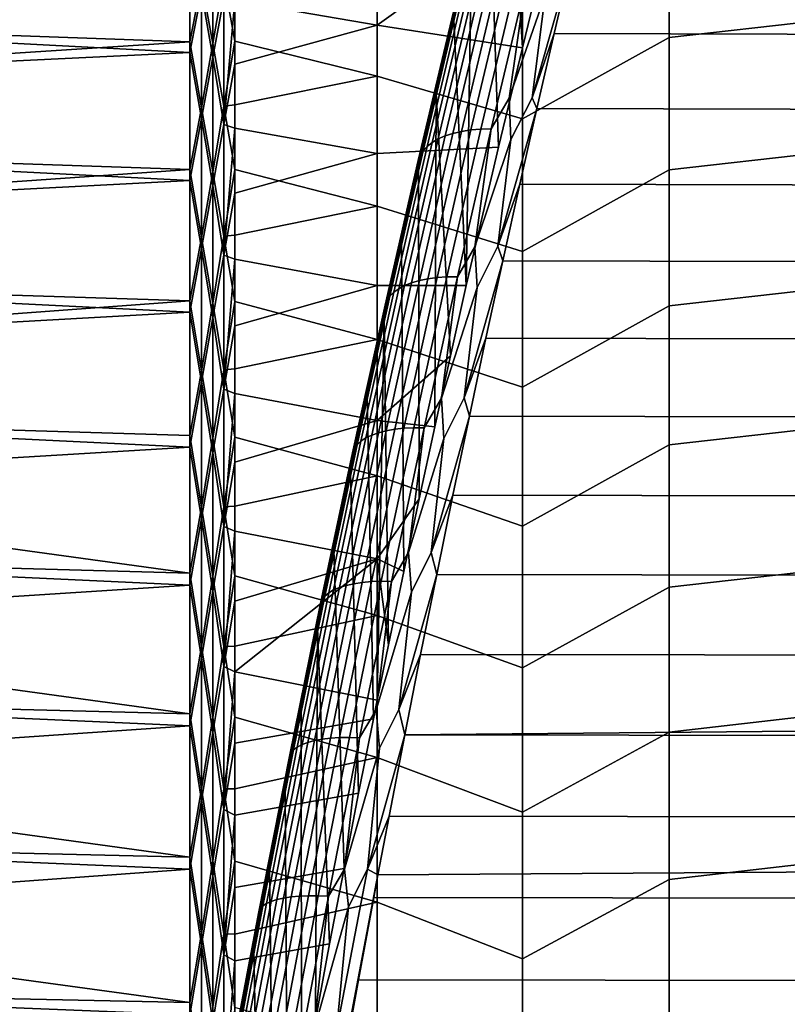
# Model space of a CAD drawing. Header units: metres. Extents: x -29 to 117, y -464 to 29.
# Tile 311 of 362: x 61.13 to 66.41, y 7.27 to 14.05. Entities that reach past the tile are written whole.
import ezdxf

# ---------------------------------------------------------------- set-up
doc = ezdxf.new("R2010")
doc.units = ezdxf.units.M
doc.layers.add('solid_24_501_056_XXX', color=7, linetype='CONTINUOUS')

msp = doc.modelspace()

# ---------------------------------------------------------------- linework, layer by layer
at = {"layer": 'solid_24_501_056_XXX'}
for points in [[(64.485786, 15.523348, 74.583916), (64.610428, 16.00198, 74.25161), (64.649315, 14.099339, 72.426147), (64.589119, 13.85494, 72.575523)], [(64.361839, 15.037553, 74.906128), (64.485786, 15.523348, 74.583916), (64.589119, 13.85494, 72.575523), (64.424385, 13.171852, 72.972313)], [(64.331345, 14.963735, 75.046806), (64.097458, 14.015203, 75.62809), (64.103264, 14.054235, 75.697166), (64.337799, 15.005369, 75.114288)], [(64.238754, 14.545301, 75.217819), (64.361839, 15.037553, 74.906128), (64.424385, 13.171852, 72.972313), (64.202911, 12.219577, 73.477386)], [(64.331345, 14.963735, 75.046806), (64.116707, 14.047259, 75.5186), (64.097458, 14.015203, 75.62809)], [(64.331345, 14.963735, 75.046806), (64.238754, 14.545301, 75.217819), (64.116707, 14.047259, 75.5186)], [(66.614128, 14.924455, 31.692104), (66.614128, 14.039656, 31.070641), (65.597748, 13.925455, 31.208183), (65.597748, 14.810333, 31.828934)], [(62.611195, 14.604911, 71.357513), (62.611195, 14.177202, 71.67292), (63.590717, 14.011278, 72.154305), (63.590717, 14.868584, 71.530411)], [(64.589394, 14.727359, 71.960449), (63.590717, 14.868584, 71.530411), (63.590717, 14.011278, 72.154305)], [(65.597748, 14.810333, 31.828934), (65.597748, 13.925455, 31.208183), (64.589394, 13.365044, 31.102863), (64.589394, 14.251858, 31.697309)], [(62.30183, 14.746767, 32.812168), (62.30183, 13.894759, 32.186478), (57.914215, 14.050589, 32.296677), (57.914215, 14.483028, 32.612328)], [(62.380379, 14.308867, 32.479603), (62.30183, 13.894759, 32.186478), (62.30183, 14.746767, 32.812168)], [(62.380379, 14.308867, 32.479603), (62.458523, 14.737319, 32.789341), (62.458523, 13.883035, 32.163181)], [(62.458523, 13.883035, 32.163181), (62.458523, 14.737319, 32.789341), (62.535694, 14.321512, 32.458321)], [(64.649315, 14.099339, 72.426147), (64.589394, 14.727359, 71.960449), (63.590717, 14.011278, 72.154305), (64.589119, 13.85494, 72.575523)], [(62.30183, 13.821552, 71.864662), (62.30183, 14.67586, 71.242119), (57.914215, 14.483028, 71.387672), (57.914215, 14.050589, 71.703323)], [(62.380379, 14.238021, 71.572128), (62.30183, 14.67586, 71.242119), (62.30183, 13.821552, 71.864662)], [(62.380379, 14.238021, 71.572128), (62.458523, 13.790861, 71.901009), (62.458523, 14.648041, 71.278824)], [(62.458523, 14.648041, 71.278824), (62.458523, 13.790861, 71.901009), (62.535694, 14.19911, 71.630798)], [(62.611195, 13.900805, 32.130817), (62.611195, 14.332881, 32.440212), (63.590717, 14.527242, 32.214371), (63.590717, 13.659232, 31.605461)], [(64.589394, 13.365044, 31.102863), (63.590717, 13.659232, 31.605461), (63.590717, 14.527242, 32.214371), (64.589394, 14.251858, 31.697309)], [(64.116707, 14.047259, 75.5186), (64.238754, 14.545301, 75.217819), (64.202911, 12.219577, 73.477386)], [(64.744865, 14.218516, 76.401993), (64.736763, 14.505206, 76.214462), (64.610306, 14.292088, 76.313042), (64.497917, 13.507078, 76.783356)], [(64.744865, 14.218516, 76.401993), (64.656265, 13.511224, 76.809822), (64.926384, 14.463406, 76.268562), (64.895447, 14.509984, 76.239494)], [(64.656265, 13.511224, 76.809822), (64.806808, 13.953312, 76.565506), (64.926384, 14.463406, 76.268562)], [(115.271881, 13.808091, 76.647453), (115.332092, 14.306173, 76.361618), (64.926384, 14.463406, 76.268562), (64.806808, 13.953312, 76.565506)], [(62.380379, 13.441957, 31.87282), (62.30183, 13.894759, 32.186478), (62.380379, 14.308867, 32.479603)], [(62.380379, 13.441957, 31.87282), (62.380379, 14.308867, 32.479603), (62.458523, 13.883035, 32.163181)], [(62.458523, 13.883035, 32.163181), (62.535694, 14.321512, 32.458321), (62.535694, 13.452337, 31.850122)], [(62.535694, 14.321512, 32.458321), (62.611195, 14.332881, 32.440212), (62.611195, 13.900805, 32.130817)], [(62.535694, 13.452337, 31.850122), (62.535694, 14.321512, 32.458321), (62.611195, 13.900805, 32.130817)], [(62.380379, 14.238021, 71.572128), (62.30183, 13.821552, 71.864662), (62.380379, 13.368917, 72.175766)], [(62.380379, 14.238021, 71.572128), (62.380379, 13.368917, 72.175766), (62.458523, 13.790861, 71.901009)], [(64.243805, 14.21419, 76.028503), (64.009644, 13.227605, 76.579514), (64.057625, 13.24835, 76.639481), (64.292267, 14.236921, 76.087364)], [(64.292267, 14.236921, 76.087364), (64.057625, 13.24835, 76.639481), (64.111473, 13.265599, 76.69545), (64.346535, 14.255966, 76.142326)], [(64.346535, 14.255966, 76.142326), (64.111473, 13.265599, 76.69545), (64.170647, 13.279182, 76.746857), (64.40609, 14.271134, 76.192848)], [(64.40609, 14.271134, 76.192848), (64.170647, 13.279182, 76.746857), (64.234566, 13.288965, 76.793205), (64.470329, 14.282278, 76.238434)], [(64.470329, 14.282278, 76.238434), (64.234566, 13.288965, 76.793205), (64.302597, 13.29485, 76.834023), (64.538628, 14.289286, 76.278633)], [(64.538628, 14.289286, 76.278633), (64.302597, 13.29485, 76.834023), (64.374062, 13.296781, 76.868919), (64.610306, 14.292088, 76.313042)], [(64.610306, 14.292088, 76.313042), (64.374062, 13.296781, 76.868919), (64.497917, 13.507078, 76.783356)], [(62.458523, 13.790861, 71.901009), (62.535694, 13.326152, 72.233551), (62.535694, 14.19911, 71.630798)], [(62.535694, 14.19911, 71.630798), (62.535694, 13.326152, 72.233551), (62.611195, 14.177202, 71.67292)], [(62.535694, 13.326152, 72.233551), (62.611195, 13.742683, 71.978874), (62.611195, 14.177202, 71.67292)], [(62.611195, 14.177202, 71.67292), (62.611195, 13.742683, 71.978874), (63.590717, 14.011278, 72.154305)], [(64.166191, 14.158599, 75.901459), (63.933086, 13.176481, 76.449974), (63.967991, 13.203569, 76.516136), (64.201645, 14.187996, 75.966331)], [(64.201645, 14.187996, 75.966331), (63.967991, 13.203569, 76.516136), (64.009644, 13.227605, 76.579514), (64.243805, 14.21419, 76.028503)], [(64.656265, 13.511224, 76.809822), (64.744865, 14.218516, 76.401993), (64.497917, 13.507078, 76.783356), (64.509163, 13.222954, 76.954521)], [(64.11676, 14.091386, 75.766212), (63.884834, 13.114246, 76.311943), (63.905277, 13.146608, 76.381683), (64.13781, 14.126288, 75.834534)], [(64.13781, 14.126288, 75.834534), (63.905277, 13.146608, 76.381683), (63.933086, 13.176481, 76.449974), (64.166191, 14.158599, 75.901459)], [(57.827667, 13.716309, 71.942032), (57.914215, 13.611272, 72.009331), (62.30183, 13.821552, 71.864662), (57.914215, 14.050589, 71.703323)], [(57.827667, 13.716309, 32.057972), (57.914215, 14.050589, 32.296677), (62.30183, 13.894759, 32.186478), (57.914215, 13.611271, 31.990669)], [(64.097458, 14.015203, 75.62809), (63.866787, 13.043355, 76.170868), (63.871964, 13.079715, 76.24144), (64.103264, 14.054235, 75.697166)], [(64.103264, 14.054235, 75.697166), (63.871964, 13.079715, 76.24144), (63.884834, 13.114246, 76.311943), (64.11676, 14.091386, 75.766212)], [(63.995556, 13.542871, 75.808723), (64.116707, 14.047259, 75.5186), (64.202911, 12.219577, 73.477386), (64.093788, 11.735518, 73.713768)], [(64.097458, 14.015203, 75.62809), (64.116707, 14.047259, 75.5186), (63.995556, 13.542871, 75.808723)], [(66.614128, 14.039656, 31.070641), (66.614128, 13.129015, 30.487701), (65.597748, 13.014595, 30.626226), (65.597748, 13.925455, 31.208183)], [(62.611195, 13.742683, 71.978874), (62.611195, 13.301565, 72.27523), (63.590717, 13.127829, 72.740585), (63.590717, 14.011278, 72.154305)], [(64.424385, 13.171852, 72.972313), (64.589119, 13.85494, 72.575523), (63.590717, 14.011278, 72.154305), (63.590717, 13.127829, 72.740585)], [(63.866787, 13.043355, 76.170868), (64.097458, 14.015203, 75.62809), (63.995556, 13.542871, 75.808723), (63.87534, 13.032282, 76.088165)], [(62.30183, 13.894759, 32.186478), (62.30183, 13.016233, 31.598587), (57.914215, 13.165292, 31.694456), (57.914215, 13.611271, 31.990669)], [(62.380379, 13.441957, 31.87282), (62.30183, 13.016233, 31.598587), (62.30183, 13.894759, 32.186478)], [(62.535694, 13.452337, 31.850122), (62.611195, 13.900805, 32.130817), (62.611195, 13.462051, 31.830967)], [(62.611195, 13.462051, 31.830967), (62.611195, 13.900805, 32.130817), (63.590717, 13.659232, 31.605461)], [(65.597748, 13.925455, 31.208183), (65.597748, 13.014595, 30.626226), (64.589394, 12.453472, 30.547127), (64.589394, 13.365044, 31.102863)], [(64.656265, 13.511224, 76.809822), (64.688087, 13.437303, 76.851624), (64.806808, 13.953312, 76.565506)], [(115.208549, 13.303432, 76.923569), (115.271881, 13.808091, 76.647453), (64.806808, 13.953312, 76.565506), (64.688087, 13.437303, 76.851624)], [(62.30183, 12.940865, 72.449303), (62.30183, 13.821552, 71.864662), (57.914215, 13.611272, 72.009331), (57.914215, 13.165293, 72.305542)], [(62.380379, 13.368917, 72.175766), (62.30183, 13.821552, 71.864662), (62.30183, 12.940865, 72.449303)], [(62.380379, 13.441957, 31.87282), (62.458523, 13.883035, 32.163181), (62.458523, 13.002183, 31.574984)], [(62.458523, 13.002183, 31.574984), (62.458523, 13.883035, 32.163181), (62.535694, 13.452337, 31.850122)], [(62.380379, 13.368917, 72.175766), (62.458523, 12.90729, 72.485115), (62.458523, 13.790861, 71.901009)], [(62.458523, 13.790861, 71.901009), (62.458523, 12.90729, 72.485115), (62.535694, 13.326152, 72.233551)], [(62.535694, 13.326152, 72.233551), (62.611195, 13.301565, 72.27523), (62.611195, 13.742683, 71.978874)], [(62.611195, 13.016833, 31.540802), (62.611195, 13.462051, 31.830967), (63.590717, 13.659232, 31.605461), (63.590717, 12.765737, 31.034605)], [(64.589394, 12.453472, 30.547127), (63.590717, 12.765737, 31.034605), (63.590717, 13.659232, 31.605461), (64.589394, 13.365044, 31.102863)], [(63.87534, 13.032282, 76.088165), (63.995556, 13.542871, 75.808723), (63.985638, 11.245721, 73.93959), (63.878551, 10.750589, 74.154686)], [(63.995556, 13.542871, 75.808723), (64.093788, 11.735518, 73.713768), (63.985638, 11.245721, 73.93959)], [(64.509163, 13.222954, 76.954521), (64.497917, 13.507078, 76.783356), (64.374062, 13.296781, 76.868919), (64.262703, 12.48591, 77.311501)], [(64.509163, 13.222954, 76.954521), (64.420715, 12.489348, 77.339363), (64.688087, 13.437303, 76.851624), (64.656265, 13.511224, 76.809822)], [(62.380379, 12.549353, 31.30451), (62.30183, 13.016233, 31.598587), (62.380379, 13.441957, 31.87282)], [(62.380379, 12.549353, 31.30451), (62.380379, 13.441957, 31.87282), (62.458523, 13.002183, 31.574984)], [(62.458523, 13.002183, 31.574984), (62.535694, 13.452337, 31.850122), (62.535694, 12.557371, 31.280556)], [(62.535694, 13.452337, 31.850122), (62.611195, 13.462051, 31.830967), (62.611195, 13.016833, 31.540802)], [(62.535694, 12.557371, 31.280556), (62.535694, 13.452337, 31.850122), (62.611195, 13.016833, 31.540802)], [(64.420715, 12.489348, 77.339363), (64.570396, 12.915635, 77.126801), (64.688087, 13.437303, 76.851624)], [(115.142174, 12.792392, 77.189789), (115.208549, 13.303432, 76.923569), (64.688087, 13.437303, 76.851624), (64.570396, 12.915635, 77.126801)], [(62.380379, 13.368917, 72.175766), (62.30183, 12.940865, 72.449303), (62.380379, 12.474258, 72.740837)], [(62.380379, 13.368917, 72.175766), (62.380379, 12.474258, 72.740837), (62.458523, 12.90729, 72.485115)], [(62.458523, 12.90729, 72.485115), (62.535694, 12.427644, 72.797516), (62.535694, 13.326152, 72.233551)], [(62.535694, 13.326152, 72.233551), (62.535694, 12.427644, 72.797516), (62.611195, 13.301565, 72.27523)], [(62.535694, 12.427644, 72.797516), (62.611195, 12.854058, 72.561859), (62.611195, 13.301565, 72.27523)], [(62.611195, 13.301565, 72.27523), (62.611195, 12.854058, 72.561859), (63.590717, 13.127829, 72.740585)], [(64.111473, 13.265599, 76.69545), (63.880051, 12.252989, 77.208443), (63.938858, 12.264947, 77.260674), (64.170647, 13.279182, 76.746857)], [(64.170647, 13.279182, 76.746857), (63.938858, 12.264947, 77.260674), (64.002457, 12.273335, 77.307724), (64.234566, 13.288965, 76.793205)], [(64.234566, 13.288965, 76.793205), (64.002457, 12.273335, 77.307724), (64.070221, 12.278071, 77.349129), (64.302597, 13.29485, 76.834023)], [(64.302597, 13.29485, 76.834023), (64.070221, 12.278071, 77.349129), (64.141487, 12.279108, 77.384476), (64.374062, 13.296781, 76.868919)], [(64.374062, 13.296781, 76.868919), (64.141487, 12.279108, 77.384476), (64.262703, 12.48591, 77.311501)], [(63.967991, 13.203569, 76.516136), (63.737961, 12.197044, 77.026047), (63.779106, 12.218868, 77.090546), (64.009644, 13.227605, 76.579514)], [(64.009644, 13.227605, 76.579514), (63.779106, 12.218868, 77.090546), (63.826626, 12.237578, 77.151543), (64.057625, 13.24835, 76.639481)], [(64.057625, 13.24835, 76.639481), (63.826626, 12.237578, 77.151543), (63.880051, 12.252989, 77.208443), (64.111473, 13.265599, 76.69545)], [(64.420715, 12.489348, 77.339363), (64.509163, 13.222954, 76.954521), (64.262703, 12.48591, 77.311501), (64.27713, 12.205206, 77.466805)], [(57.827667, 12.845658, 72.513672), (57.914215, 12.71287, 72.59182), (62.30183, 12.940865, 72.449303), (57.914215, 13.165293, 72.305542)], [(57.827667, 12.845658, 31.48633), (57.914215, 13.165292, 31.694456), (62.30183, 13.016233, 31.598587), (57.914215, 12.71287, 31.408182)], [(64.202911, 12.219577, 73.477386), (64.424385, 13.171852, 72.972313), (63.590717, 13.127829, 72.740585), (63.590717, 12.219884, 73.28817)], [(63.884834, 13.114246, 76.311943), (63.656513, 12.115187, 76.818069), (63.676361, 12.144946, 76.88913), (63.905277, 13.146608, 76.381683)], [(63.905277, 13.146608, 76.381683), (63.676361, 12.144946, 76.88913), (63.703598, 12.172322, 76.958687), (63.933086, 13.176481, 76.449974)], [(63.933086, 13.176481, 76.449974), (63.703598, 12.172322, 76.958687), (63.737961, 12.197044, 77.026047), (63.967991, 13.203569, 76.516136)], [(62.611195, 12.854058, 72.561859), (62.611195, 12.400377, 72.8386), (63.590717, 12.219884, 73.28817), (63.590717, 13.127829, 72.740585)], [(63.866787, 13.043355, 76.170868), (63.639702, 12.049716, 76.674248), (63.644253, 12.083339, 76.746208), (63.871964, 13.079715, 76.24144)], [(63.871964, 13.079715, 76.24144), (63.644253, 12.083339, 76.746208), (63.656513, 12.115187, 76.818069), (63.884834, 13.114246, 76.311943)], [(66.614128, 13.129015, 30.487701), (66.614128, 12.194207, 29.944359), (65.597748, 12.079454, 30.084145), (65.597748, 13.014595, 30.626226)], [(62.30183, 13.016233, 31.598587), (62.30183, 12.112871, 31.049622), (57.914215, 12.254225, 31.131987), (57.914215, 12.71287, 31.408182)], [(62.380379, 12.549353, 31.30451), (62.30183, 12.112871, 31.049622), (62.30183, 13.016233, 31.598587)], [(62.535694, 12.557371, 31.280556), (62.611195, 13.016833, 31.540802), (62.611195, 12.565363, 31.260464)], [(62.611195, 12.565363, 31.260464), (62.611195, 13.016833, 31.540802), (63.590717, 12.765737, 31.034605)], [(63.866787, 13.043355, 76.170868), (63.756218, 12.516238, 76.356583), (63.639702, 12.049716, 76.674248)], [(63.866787, 13.043355, 76.170868), (63.87534, 13.032282, 76.088165), (63.756218, 12.516238, 76.356583)], [(63.756218, 12.516238, 76.356583), (63.87534, 13.032282, 76.088165), (63.878551, 10.750589, 74.154686), (63.772682, 10.250835, 74.358742)], [(65.597748, 13.014595, 30.626226), (65.597748, 12.079454, 30.084145), (64.589394, 11.518832, 30.03113), (64.589394, 12.453472, 30.547127)], [(62.30183, 12.035484, 72.994934), (62.30183, 12.940865, 72.449303), (57.914215, 12.71287, 72.59182), (57.914215, 12.254225, 72.868011)], [(62.380379, 12.474258, 72.740837), (62.30183, 12.940865, 72.449303), (62.30183, 12.035484, 72.994934)], [(62.380379, 12.549353, 31.30451), (62.458523, 13.002183, 31.574984), (62.458523, 12.096449, 31.025875)], [(62.458523, 12.096449, 31.025875), (62.458523, 13.002183, 31.574984), (62.535694, 12.557371, 31.280556)], [(62.380379, 12.474258, 72.740837), (62.458523, 11.999018, 73.030014), (62.458523, 12.90729, 72.485115)], [(62.458523, 12.90729, 72.485115), (62.458523, 11.999018, 73.030014), (62.535694, 12.427644, 72.797516)], [(64.420715, 12.489348, 77.339363), (64.45388, 12.388573, 77.390907), (64.570396, 12.915635, 77.126801)], [(115.073029, 12.275133, 77.445961), (115.142174, 12.792392, 77.189789), (64.570396, 12.915635, 77.126801), (64.45388, 12.388573, 77.390907)], [(62.535694, 12.427644, 72.797516), (62.611195, 12.400377, 72.8386), (62.611195, 12.854058, 72.561859)], [(62.611195, 12.107859, 30.990086), (62.611195, 12.565363, 31.260464), (63.590717, 12.765737, 31.034605), (63.590717, 11.848421, 30.502867)], [(64.589394, 11.518832, 30.03113), (63.590717, 11.848421, 30.502867), (63.590717, 12.765737, 31.034605), (64.589394, 12.453472, 30.547127)], [(62.380379, 11.63276, 30.775759), (62.30183, 12.112871, 31.049622), (62.380379, 12.549353, 31.30451)], [(62.380379, 11.63276, 30.775759), (62.380379, 12.549353, 31.30451), (62.458523, 12.096449, 31.025875)], [(62.458523, 12.096449, 31.025875), (62.535694, 12.557371, 31.280556), (62.535694, 11.63833, 30.750713)], [(62.535694, 12.557371, 31.280556), (62.611195, 12.565363, 31.260464), (62.611195, 12.107859, 30.990086)], [(62.535694, 11.63833, 30.750713), (62.535694, 12.557371, 31.280556), (62.611195, 12.107859, 30.990086)], [(62.380379, 12.474258, 72.740837), (62.30183, 12.035484, 72.994934), (62.380379, 11.555757, 73.266266)], [(62.380379, 12.474258, 72.740837), (62.380379, 11.555757, 73.266266), (62.458523, 11.999018, 73.030014)], [(63.63834, 11.995415, 76.613663), (63.756218, 12.516238, 76.356583), (63.772682, 10.250835, 74.358742), (63.668118, 9.746874, 74.551575)], [(63.639702, 12.049716, 76.674248), (63.756218, 12.516238, 76.356583), (63.63834, 11.995415, 76.613663)], [(64.27713, 12.205206, 77.466805), (64.262703, 12.48591, 77.311501), (64.141487, 12.279108, 77.384476), (64.031509, 11.443295, 77.797981)], [(64.27713, 12.205206, 77.466805), (64.189178, 11.445956, 77.827171), (64.45388, 12.388573, 77.390907), (64.420715, 12.489348, 77.339363)], [(62.458523, 11.999018, 73.030014), (62.535694, 11.50531, 73.321602), (62.535694, 12.427644, 72.797516)], [(62.535694, 12.427644, 72.797516), (62.535694, 11.50531, 73.321602), (62.611195, 12.400377, 72.8386)], [(62.535694, 11.50531, 73.321602), (62.611195, 11.940742, 73.105339), (62.611195, 12.400377, 72.8386)], [(62.611195, 12.400377, 72.8386), (62.611195, 11.940742, 73.105339), (63.590717, 12.219884, 73.28817)], [(64.189178, 11.445956, 77.827171), (64.338493, 11.856343, 77.643852), (64.45388, 12.388573, 77.390907)], [(115.001358, 11.751822, 77.69194), (115.073029, 12.275133, 77.445961), (64.45388, 12.388573, 77.390907), (64.338493, 11.856343, 77.643852)], [(63.880051, 12.252989, 77.208443), (63.652653, 11.219687, 77.680405), (63.71109, 11.229983, 77.733391), (63.938858, 12.264947, 77.260674)], [(63.938858, 12.264947, 77.260674), (63.71109, 11.229983, 77.733391), (63.774376, 11.236947, 77.781097), (64.002457, 12.273335, 77.307724)], [(64.002457, 12.273335, 77.307724), (63.774376, 11.236947, 77.781097), (63.841885, 11.240507, 77.823036), (64.070221, 12.278071, 77.349129)], [(64.070221, 12.278071, 77.349129), (63.841885, 11.240507, 77.823036), (63.912949, 11.240629, 77.858803), (64.141487, 12.279108, 77.384476)], [(64.141487, 12.279108, 77.384476), (63.912949, 11.240629, 77.858803), (64.031509, 11.443295, 77.797981)], [(57.827667, 11.951221, 73.047325), (57.914215, 11.789582, 73.133995), (62.30183, 12.035484, 72.994934), (57.914215, 12.254225, 72.868011)], [(57.827667, 11.951221, 30.952673), (57.914215, 12.254225, 31.131987), (62.30183, 12.112871, 31.049622), (57.914215, 11.789581, 30.866005)], [(62.611195, 11.940742, 73.105339), (62.611195, 11.47537, 73.361946), (63.590717, 11.289139, 73.796036), (63.590717, 12.219884, 73.28817)], [(63.703598, 12.172322, 76.958687), (63.4781, 11.147662, 77.426704), (63.511929, 11.169966, 77.495163), (63.737961, 12.197044, 77.026047)], [(63.737961, 12.197044, 77.026047), (63.511929, 11.169966, 77.495163), (63.552578, 11.189528, 77.560699), (63.779106, 12.218868, 77.090546)], [(63.779106, 12.218868, 77.090546), (63.552578, 11.189528, 77.560699), (63.59964, 11.206157, 77.622643), (63.826626, 12.237578, 77.151543)], [(64.093788, 11.735518, 73.713768), (64.202911, 12.219577, 73.477386), (63.590717, 12.219884, 73.28817), (63.590717, 11.289139, 73.796036)], [(63.826626, 12.237578, 77.151543), (63.59964, 11.206157, 77.622643), (63.652653, 11.219687, 77.680405), (63.880051, 12.252989, 77.208443)], [(64.189178, 11.445956, 77.827171), (64.27713, 12.205206, 77.466805), (64.031509, 11.443295, 77.797981), (64.049141, 11.166821, 77.93795)], [(63.656513, 12.115187, 76.818069), (63.432159, 11.095741, 77.283707), (63.451424, 11.122839, 77.35598), (63.676361, 12.144946, 76.88913)], [(63.676361, 12.144946, 76.88913), (63.451424, 11.122839, 77.35598), (63.4781, 11.147662, 77.426704), (63.703598, 12.172322, 76.958687)], [(66.614128, 12.194207, 29.944359), (66.614128, 11.236956, 29.441612), (65.597748, 11.121777, 29.582952), (65.597748, 12.079454, 30.084145)], [(62.30183, 12.112871, 31.049622), (62.30183, 11.1864, 30.540632), (57.914215, 11.319169, 30.610367), (57.914215, 11.789581, 30.866005)], [(62.380379, 11.63276, 30.775759), (62.30183, 11.1864, 30.540632), (62.30183, 12.112871, 31.049622)], [(62.380379, 11.63276, 30.775759), (62.458523, 12.096449, 31.025875), (62.458523, 11.167565, 30.516903)], [(62.458523, 11.167565, 30.516903), (62.458523, 12.096449, 31.025875), (62.535694, 11.63833, 30.750713)], [(62.535694, 11.63833, 30.750713), (62.611195, 12.107859, 30.990086), (62.611195, 11.644538, 30.729799)], [(62.611195, 11.644538, 30.729799), (62.611195, 12.107859, 30.990086), (63.590717, 11.848421, 30.502867)], [(63.639702, 12.049716, 76.674248), (63.416573, 11.035814, 77.137352), (63.420506, 11.066637, 77.210587), (63.644253, 12.083339, 76.746208)], [(63.644253, 12.083339, 76.746208), (63.420506, 11.066637, 77.210587), (63.432159, 11.095741, 77.283707), (63.656513, 12.115187, 76.818069)], [(65.597748, 12.079454, 30.084145), (65.597748, 11.121777, 29.582952), (64.589394, 10.562855, 29.555828), (64.589394, 11.518832, 30.03113)], [(62.30183, 11.107142, 73.500496), (62.30183, 12.035484, 72.994934), (57.914215, 11.789582, 73.133995), (57.914215, 11.319169, 73.389633)], [(62.380379, 11.555757, 73.266266), (62.30183, 12.035484, 72.994934), (62.30183, 11.107142, 73.500496)], [(62.380379, 11.555757, 73.266266), (62.458523, 11.067783, 73.534676), (62.458523, 11.999018, 73.030014)], [(62.458523, 11.999018, 73.030014), (62.458523, 11.067783, 73.534676), (62.535694, 11.50531, 73.321602)], [(63.639702, 12.049716, 76.674248), (63.521576, 11.469188, 76.859642), (63.416573, 11.035814, 77.137352)], [(63.639702, 12.049716, 76.674248), (63.63834, 11.995415, 76.613663), (63.521576, 11.469188, 76.859642)], [(63.521576, 11.469188, 76.859642), (63.63834, 11.995415, 76.613663), (63.590614, 9.366463, 74.688728), (63.564724, 9.238045, 74.733437)], [(63.63834, 11.995415, 76.613663), (63.668118, 9.746874, 74.551575), (63.590614, 9.366463, 74.688728)], [(62.535694, 11.50531, 73.321602), (62.611195, 11.47537, 73.361946), (62.611195, 11.940742, 73.105339)], [(64.189178, 11.445956, 77.827171), (64.224182, 11.319178, 77.885544), (64.338493, 11.856343, 77.643852)], [(114.926888, 11.222628, 77.927567), (115.001358, 11.751822, 77.69194), (64.338493, 11.856343, 77.643852), (64.224182, 11.319178, 77.885544)], [(62.611195, 11.175625, 30.479727), (62.611195, 11.644538, 30.729799), (63.590717, 11.848421, 30.502867), (63.590717, 10.908998, 30.01124)], [(64.589394, 10.562855, 29.555828), (63.590717, 10.908998, 30.01124), (63.590717, 11.848421, 30.502867), (64.589394, 11.518832, 30.03113)], [(63.985638, 11.245721, 73.93959), (64.093788, 11.735518, 73.713768), (63.590717, 11.289139, 73.796036)], [(62.380379, 10.693933, 30.287577), (62.30183, 11.1864, 30.540632), (62.380379, 11.63276, 30.775759)], [(62.380379, 10.693933, 30.287577), (62.380379, 11.63276, 30.775759), (62.458523, 11.167565, 30.516903)], [(62.458523, 11.167565, 30.516903), (62.535694, 11.63833, 30.750713), (62.535694, 10.696977, 30.261608)], [(62.535694, 11.63833, 30.750713), (62.611195, 11.644538, 30.729799), (62.611195, 11.175625, 30.479727)], [(62.535694, 10.696977, 30.261608), (62.535694, 11.63833, 30.750713), (62.611195, 11.175625, 30.479727)], [(62.380379, 11.555757, 73.266266), (62.30183, 11.107142, 73.500496), (62.380379, 10.615166, 73.751045)], [(62.380379, 11.555757, 73.266266), (62.380379, 10.615166, 73.751045), (62.458523, 11.067783, 73.534676)], [(62.458523, 11.067783, 73.534676), (62.535694, 10.560918, 73.804817), (62.535694, 11.50531, 73.321602)], [(62.535694, 11.50531, 73.321602), (62.535694, 10.560918, 73.804817), (62.611195, 11.47537, 73.361946)], [(62.535694, 10.560918, 73.804817), (62.611195, 11.004487, 73.608284), (62.611195, 11.47537, 73.361946)], [(62.611195, 11.47537, 73.361946), (62.611195, 11.004487, 73.608284), (63.590717, 11.289139, 73.796036)], [(63.405968, 10.937778, 77.094475), (63.521576, 11.469188, 76.859642), (63.564724, 9.238045, 74.733437), (63.462608, 8.724905, 74.904144)], [(63.416573, 11.035814, 77.137352), (63.521576, 11.469188, 76.859642), (63.405968, 10.937778, 77.094475)], [(64.049141, 11.166821, 77.93795), (64.031509, 11.443295, 77.797981), (63.912949, 11.240629, 77.858803), (63.804722, 10.380827, 78.241859)], [(64.049141, 11.166821, 77.93795), (63.962059, 10.382646, 78.272324), (64.224182, 11.319178, 77.885544), (64.189178, 11.445956, 77.827171)], [(57.827667, 11.034653, 73.542007), (57.914215, 10.843215, 73.634804), (62.30183, 11.107142, 73.500496), (57.914215, 11.319169, 73.389633)], [(62.30183, 10.238587, 30.07259), (57.914215, 10.843215, 30.365198), (57.914215, 11.319169, 30.610367), (62.30183, 11.1864, 30.540632)], [(63.962059, 10.382646, 78.272324), (64.111099, 10.777337, 78.115883), (64.224182, 11.319178, 77.885544)], [(114.849747, 10.687782, 78.152679), (114.926888, 11.222628, 77.927567), (64.224182, 11.319178, 77.885544), (64.111099, 10.777337, 78.115883)], [(62.611195, 11.004487, 73.608284), (62.611195, 10.528319, 73.844246), (63.590717, 10.33733, 74.263229), (63.590717, 11.289139, 73.796036)], [(63.878551, 10.750589, 74.154686), (63.985638, 11.245721, 73.93959), (63.590717, 11.289139, 73.796036), (63.590717, 10.33733, 74.263229)], [(62.380379, 10.693933, 30.287577), (62.30183, 10.238587, 30.07259), (62.30183, 11.1864, 30.540632)], [(63.511929, 11.169966, 77.495163), (63.290268, 10.123883, 77.922607), (63.330425, 10.141137, 77.989082), (63.552578, 11.189528, 77.560699)], [(63.552578, 11.189528, 77.560699), (63.330425, 10.141137, 77.989082), (63.377041, 10.155641, 78.051895), (63.59964, 11.206157, 77.622643)], [(63.59964, 11.206157, 77.622643), (63.377041, 10.155641, 78.051895), (63.429646, 10.167251, 78.110435), (63.652653, 11.219687, 77.680405)], [(63.652653, 11.219687, 77.680405), (63.429646, 10.167251, 78.110435), (63.487724, 10.175853, 78.164124), (63.71109, 11.229983, 77.733391)], [(63.71109, 11.229983, 77.733391), (63.487724, 10.175853, 78.164124), (63.550701, 10.181361, 78.212418), (63.774376, 11.236947, 77.781097)], [(63.774376, 11.236947, 77.781097), (63.550701, 10.181361, 78.212418), (63.617954, 10.183721, 78.254852), (63.841885, 11.240507, 77.823036)], [(63.841885, 11.240507, 77.823036), (63.617954, 10.183721, 78.254852), (63.68882, 10.18291, 78.291), (63.912949, 11.240629, 77.858803)], [(63.912949, 11.240629, 77.858803), (63.68882, 10.18291, 78.291), (63.804722, 10.380827, 78.241859)], [(66.614128, 11.236956, 29.441612), (66.614128, 10.25902, 28.980389), (65.597748, 10.14335, 29.123585), (65.597748, 11.121777, 29.582952)], [(62.380379, 10.693933, 30.287577), (62.458523, 11.167565, 30.516903), (62.458523, 10.217311, 30.049042)], [(62.458523, 10.217311, 30.049042), (62.458523, 11.167565, 30.516903), (62.535694, 10.696977, 30.261608)], [(62.535694, 10.696977, 30.261608), (62.611195, 11.175625, 30.479727), (62.611195, 10.701344, 30.239992)], [(62.611195, 10.701344, 30.239992), (62.611195, 11.175625, 30.479727), (63.590717, 10.908998, 30.01124)], [(63.432159, 11.095741, 77.283707), (63.212151, 10.057451, 77.707962), (63.230839, 10.081832, 77.781349), (63.451424, 11.122839, 77.35598)], [(63.451424, 11.122839, 77.35598), (63.230839, 10.081832, 77.781349), (63.256962, 10.10405, 77.853134), (63.4781, 11.147662, 77.426704)], [(63.4781, 11.147662, 77.426704), (63.256962, 10.10405, 77.853134), (63.290268, 10.123883, 77.922607), (63.511929, 11.169966, 77.495163)], [(63.962059, 10.382646, 78.272324), (64.049141, 11.166821, 77.93795), (63.804722, 10.380827, 78.241859), (63.825577, 10.109356, 78.367058)], [(65.597748, 11.121777, 29.582952), (65.597748, 10.14335, 29.123585), (64.589394, 9.58731, 29.122103), (64.589394, 10.562855, 29.555828)], [(62.30183, 10.157609, 73.965042), (62.30183, 11.107142, 73.500496), (57.914215, 10.843215, 73.634804), (57.914215, 10.361955, 73.869385)], [(62.380379, 10.615166, 73.751045), (62.30183, 11.107142, 73.500496), (62.30183, 10.157609, 73.965042)], [(62.380379, 10.615166, 73.751045), (62.458523, 10.115369, 73.998123), (62.458523, 11.067783, 73.534676)], [(62.458523, 11.067783, 73.534676), (62.458523, 10.115369, 73.998123), (62.535694, 10.560918, 73.804817)], [(63.416573, 11.035814, 77.137352), (63.197762, 10.003182, 77.559296), (63.201092, 10.031148, 77.633698), (63.420506, 11.066637, 77.210587)], [(63.420506, 11.066637, 77.210587), (63.201092, 10.031148, 77.633698), (63.212151, 10.057451, 77.707962), (63.432159, 11.095741, 77.283707)], [(62.535694, 10.560918, 73.804817), (62.611195, 10.528319, 73.844246), (62.611195, 11.004487, 73.608284)], [(63.416573, 11.035814, 77.137352), (63.291672, 10.401945, 77.317871), (63.197762, 10.003182, 77.559296)], [(63.416573, 11.035814, 77.137352), (63.405968, 10.937778, 77.094475), (63.291672, 10.401945, 77.317871)], [(62.611195, 10.221925, 30.010708), (62.611195, 10.701344, 30.239992), (63.590717, 10.908998, 30.01124), (63.590717, 9.949221, 29.560642)], [(63.291672, 10.401945, 77.317871), (63.405968, 10.937778, 77.094475), (63.462608, 8.724905, 74.904144), (63.361919, 8.208191, 75.063461)], [(64.589394, 9.58731, 29.122103), (63.590717, 9.949221, 29.560642), (63.590717, 10.908998, 30.01124), (64.589394, 10.562855, 29.555828)], [(62.30183, 10.238587, 30.07259), (57.914215, 10.361955, 30.130617), (57.914215, 10.843215, 30.365198)], [(63.962059, 10.382646, 78.272324), (63.999386, 10.231089, 78.33477), (64.111099, 10.777337, 78.115883)], [(114.770279, 10.147537, 78.367096), (114.849747, 10.687782, 78.152679), (64.111099, 10.777337, 78.115883), (63.999386, 10.231089, 78.33477)], [(63.772682, 10.250835, 74.358742), (63.878551, 10.750589, 74.154686), (63.590717, 10.33733, 74.263229)], [(62.380379, 9.734664, 29.840897), (62.30183, 10.238587, 30.07259), (62.380379, 10.693933, 30.287577)], [(62.380379, 9.734664, 29.840897), (62.380379, 10.693933, 30.287577), (62.458523, 10.217311, 30.049042)], [(62.458523, 10.217311, 30.049042), (62.535694, 10.696977, 30.261608), (62.535694, 9.735114, 29.814182)], [(62.535694, 10.696977, 30.261608), (62.611195, 10.701344, 30.239992), (62.611195, 10.221925, 30.010708)], [(62.535694, 9.735114, 29.814182), (62.535694, 10.696977, 30.261608), (62.611195, 10.221925, 30.010708)], [(62.380379, 10.615166, 73.751045), (62.30183, 10.157609, 73.965042), (62.380379, 9.654284, 74.194244)], [(62.380379, 10.615166, 73.751045), (62.380379, 9.654284, 74.194244), (62.458523, 10.115369, 73.998123)], [(62.458523, 10.115369, 73.998123), (62.535694, 9.596277, 74.246223), (62.535694, 10.560918, 73.804817)], [(62.535694, 10.560918, 73.804817), (62.535694, 9.596277, 74.246223), (62.611195, 10.528319, 73.844246)], [(62.535694, 9.596277, 74.246223), (62.611195, 10.047094, 74.069725), (62.611195, 10.528319, 73.844246)], [(62.611195, 10.528319, 73.844246), (62.611195, 10.047094, 74.069725), (63.590717, 10.33733, 74.263229)], [(63.178822, 9.862345, 77.529594), (63.291672, 10.401945, 77.317871), (63.361919, 8.208191, 75.063461), (63.262707, 7.688157, 75.211273)], [(63.197762, 10.003182, 77.559296), (63.291672, 10.401945, 77.317871), (63.178822, 9.862345, 77.529594)], [(63.825577, 10.109356, 78.367058), (63.804722, 10.380827, 78.241859), (63.68882, 10.18291, 78.291), (63.582718, 9.300175, 78.642311)], [(63.825577, 10.109356, 78.367058), (63.739719, 9.301085, 78.673988), (63.999386, 10.231089, 78.33477), (63.962059, 10.382646, 78.272324)], [(57.827667, 10.097651, 73.996796), (57.914215, 9.875622, 74.093262), (62.30183, 10.157609, 73.965042), (57.914215, 10.361955, 73.869385)], [(62.30183, 9.271241, 29.646385), (57.914215, 9.875623, 29.906742), (57.914215, 10.361955, 30.130617), (62.30183, 10.238587, 30.07259)], [(62.535694, 9.596277, 74.246223), (62.611195, 9.561045, 74.284592), (63.590717, 10.33733, 74.263229), (62.611195, 10.047094, 74.069725)], [(63.668118, 9.746874, 74.551575), (63.590717, 10.33733, 74.263229), (62.611195, 9.561045, 74.284592), (63.590614, 9.366463, 74.688728)], [(63.668118, 9.746874, 74.551575), (63.772682, 10.250835, 74.358742), (63.590717, 10.33733, 74.263229)], [(62.380379, 9.734664, 29.840897), (62.30183, 9.271241, 29.646385), (62.30183, 10.238587, 30.07259)], [(63.739719, 9.301085, 78.673988), (63.889, 9.68067, 78.542137), (63.999386, 10.231089, 78.33477)], [(114.691505, 9.620304, 78.564087), (114.770279, 10.147537, 78.367096), (63.999386, 10.231089, 78.33477), (63.889, 9.68067, 78.542137)], [(66.614128, 10.25902, 28.980389), (66.614128, 9.262201, 28.561535), (65.597748, 9.145997, 28.706896), (65.597748, 10.14335, 29.123585)], [(62.380379, 9.734664, 29.840897), (62.458523, 10.217311, 30.049042), (62.458523, 9.247504, 29.623188)], [(62.458523, 9.247504, 29.623188), (62.458523, 10.217311, 30.049042), (62.535694, 9.735114, 29.814182)], [(62.535694, 9.735114, 29.814182), (62.611195, 10.221925, 30.010708), (62.611195, 9.737596, 29.791985)], [(62.611195, 9.737596, 29.791985), (62.611195, 10.221925, 30.010708), (63.590717, 9.949221, 29.560642)], [(63.377041, 10.155641, 78.051895), (63.159191, 9.087672, 78.43853), (63.211399, 9.097326, 78.497772), (63.429646, 10.167251, 78.110435)], [(63.429646, 10.167251, 78.110435), (63.211399, 9.097326, 78.497772), (63.269123, 9.1042, 78.552086), (63.487724, 10.175853, 78.164124)], [(63.487724, 10.175853, 78.164124), (63.269123, 9.1042, 78.552086), (63.331799, 9.108226, 78.600922), (63.550701, 10.181361, 78.212418)], [(63.550701, 10.181361, 78.212418), (63.331799, 9.108226, 78.600922), (63.398804, 9.109363, 78.643791), (63.617954, 10.183721, 78.254852)], [(63.617954, 10.183721, 78.254852), (63.398804, 9.109363, 78.643791), (63.469475, 9.107601, 78.680283), (63.68882, 10.18291, 78.291)], [(63.68882, 10.18291, 78.291), (63.469475, 9.107601, 78.680283), (63.582718, 9.300175, 78.642311)], [(62.30183, 9.188694, 74.387672), (62.30183, 10.157609, 73.965042), (57.914215, 9.875622, 74.093262), (57.914215, 9.384456, 74.30632)], [(62.380379, 9.654284, 74.194244), (62.30183, 10.157609, 73.965042), (62.30183, 9.188694, 74.387672)], [(62.380379, 9.654284, 74.194244), (62.458523, 9.143597, 74.419472), (62.458523, 10.115369, 73.998123)], [(62.458523, 10.115369, 73.998123), (62.458523, 9.143597, 74.419472), (62.535694, 9.596277, 74.246223)], [(63.230839, 10.081832, 77.781349), (63.014965, 9.023554, 78.164467), (63.04055, 9.043116, 78.237213), (63.256962, 10.10405, 77.853134)], [(63.256962, 10.10405, 77.853134), (63.04055, 9.043116, 78.237213), (63.073341, 9.060432, 78.307602), (63.290268, 10.123883, 77.922607)], [(63.290268, 10.123883, 77.922607), (63.073341, 9.060432, 78.307602), (63.113018, 9.075334, 78.374924), (63.330425, 10.141137, 77.989082)], [(63.330425, 10.141137, 77.989082), (63.113018, 9.075334, 78.374924), (63.159191, 9.087672, 78.43853), (63.377041, 10.155641, 78.051895)], [(63.739719, 9.301085, 78.673988), (63.825577, 10.109356, 78.367058), (63.582718, 9.300175, 78.642311), (63.606796, 9.034461, 78.753365)], [(65.597748, 10.14335, 29.123585), (65.597748, 9.145997, 28.706896), (64.589394, 8.594007, 28.730755), (64.589394, 9.58731, 29.122103)], [(63.197762, 10.003182, 77.559296), (62.983631, 8.95344, 77.939323), (62.986366, 8.978494, 78.014786), (63.201092, 10.031148, 77.633698)], [(63.201092, 10.031148, 77.633698), (62.986366, 8.978494, 78.014786), (62.996845, 9.001943, 78.09008), (63.212151, 10.057451, 77.707962)], [(63.212151, 10.057451, 77.707962), (62.996845, 9.001943, 78.09008), (63.014965, 9.023554, 78.164467), (63.230839, 10.081832, 77.781349)], [(63.197762, 10.003182, 77.559296), (63.067284, 9.318299, 77.729843), (62.983631, 8.95344, 77.939323)], [(63.197762, 10.003182, 77.559296), (63.178822, 9.862345, 77.529594), (63.067284, 9.318299, 77.729843)], [(62.611195, 9.24859, 29.583927), (62.611195, 9.737596, 29.791985), (63.590717, 9.949221, 29.560642), (63.590717, 8.97088, 29.151913)], [(64.589394, 8.594007, 28.730755), (63.590717, 8.97088, 29.151913), (63.590717, 9.949221, 29.560642), (64.589394, 9.58731, 29.122103)], [(62.30183, 9.271241, 29.646385), (57.914215, 9.384456, 29.693678), (57.914215, 9.875623, 29.906742)], [(63.067284, 9.318299, 77.729843), (63.178822, 9.862345, 77.529594), (63.164864, 7.164198, 75.347771), (63.068501, 6.63699, 75.472794)], [(63.178822, 9.862345, 77.529594), (63.262707, 7.688157, 75.211273), (63.164864, 7.164198, 75.347771)], [(62.380379, 8.756787, 29.436573), (62.30183, 9.271241, 29.646385), (62.380379, 9.734664, 29.840897)], [(62.380379, 8.756787, 29.436573), (62.380379, 9.734664, 29.840897), (62.458523, 9.247504, 29.623188)], [(62.458523, 9.247504, 29.623188), (62.535694, 9.735114, 29.814182), (62.535694, 8.754587, 29.40929)], [(62.535694, 9.735114, 29.814182), (62.611195, 9.737596, 29.791985), (62.611195, 9.24859, 29.583927)], [(62.535694, 8.754587, 29.40929), (62.535694, 9.735114, 29.814182), (62.611195, 9.24859, 29.583927)], [(62.380379, 9.654284, 74.194244), (62.30183, 9.188694, 74.387672), (62.380379, 8.674949, 74.595016)], [(62.380379, 9.654284, 74.194244), (62.380379, 8.674949, 74.595016), (62.458523, 9.143597, 74.419472)], [(63.739719, 9.301085, 78.673988), (63.779892, 9.126318, 78.737907), (63.889, 9.68067, 78.542137)], [(114.688766, 9.602137, 78.570663), (114.691505, 9.620304, 78.564087), (63.889, 9.68067, 78.542137), (63.779892, 9.126318, 78.737907)], [(62.458523, 9.143597, 74.419472), (62.535694, 8.613239, 74.644981), (62.535694, 9.596277, 74.246223)], [(62.535694, 9.596277, 74.246223), (62.535694, 8.613239, 74.644981), (62.611195, 9.561045, 74.284592)], [(62.535694, 8.613239, 74.644981), (62.611195, 9.070403, 74.488762), (62.611195, 9.561045, 74.284592)], [(62.611195, 9.561045, 74.284592), (62.611195, 9.070403, 74.488762), (63.564724, 9.238045, 74.733437), (63.590614, 9.366463, 74.688728)], [(114.604858, 9.051707, 78.763275), (114.688766, 9.602137, 78.570663), (63.779892, 9.126318, 78.737907)], [(57.827667, 9.14195, 74.410851), (57.914215, 8.888697, 74.508469), (62.30183, 9.188694, 74.387672), (57.914215, 9.384456, 74.30632)], [(62.30183, 8.286204, 29.262833), (57.914215, 8.888697, 29.491533), (57.914215, 9.384456, 29.693678), (62.30183, 9.271241, 29.646385)], [(62.957119, 8.770107, 77.918556), (63.067284, 9.318299, 77.729843), (63.068501, 6.63699, 75.472794), (62.973766, 6.107286, 75.586159)], [(62.983631, 8.95344, 77.939323), (63.067284, 9.318299, 77.729843), (62.957119, 8.770107, 77.918556)], [(63.606796, 9.034461, 78.753365), (63.582718, 9.300175, 78.642311), (63.469475, 9.107601, 78.680283), (63.365868, 8.203082, 78.998634)], [(63.606796, 9.034461, 78.753365), (63.522537, 8.203024, 79.031448), (63.779892, 9.126318, 78.737907), (63.739719, 9.301085, 78.673988)], [(62.380379, 8.756787, 29.436573), (62.30183, 8.286204, 29.262833), (62.30183, 9.271241, 29.646385)], [(62.380379, 8.756787, 29.436573), (62.458523, 9.247504, 29.623188), (62.458523, 8.26, 29.240158)], [(62.458523, 8.26, 29.240158), (62.458523, 9.247504, 29.623188), (62.535694, 8.754587, 29.40929)], [(62.535694, 8.754587, 29.40929), (62.611195, 9.24859, 29.583927), (62.611195, 8.755141, 29.386635)], [(62.611195, 8.755141, 29.386635), (62.611195, 9.24859, 29.583927), (63.590717, 8.97088, 29.151913)], [(62.611195, 8.575404, 74.682137), (63.462608, 8.724905, 74.904144), (63.564724, 9.238045, 74.733437), (62.611195, 9.070403, 74.488762)], [(66.614128, 9.262201, 28.561535), (66.614128, 8.248334, 28.185823), (65.597748, 8.131581, 28.333668), (65.597748, 9.145997, 28.706896)], [(62.30183, 8.202247, 74.767593), (62.30183, 9.188694, 74.387672), (57.914215, 8.888697, 74.508469), (57.914215, 8.388586, 74.699593)], [(62.380379, 8.674949, 74.595016), (62.30183, 9.188694, 74.387672), (62.30183, 8.202247, 74.767593)], [(62.380379, 8.674949, 74.595016), (62.458523, 8.154326, 74.797913), (62.458523, 9.143597, 74.419472)], [(62.458523, 9.143597, 74.419472), (62.458523, 8.154326, 74.797913), (62.535694, 8.613239, 74.644981)], [(63.113018, 9.075334, 78.374924), (62.900715, 7.993817, 78.717552), (62.946453, 8.003953, 78.781853), (63.159191, 9.087672, 78.43853)], [(63.159191, 9.087672, 78.43853), (62.946453, 8.003953, 78.781853), (62.998268, 8.011617, 78.841728), (63.211399, 9.097326, 78.497772)], [(63.211399, 9.097326, 78.497772), (62.998268, 8.011617, 78.841728), (63.055649, 8.016732, 78.896599), (63.269123, 9.1042, 78.552086)], [(63.269123, 9.1042, 78.552086), (63.055649, 8.016732, 78.896599), (63.118031, 8.01925, 78.945908), (63.331799, 9.108226, 78.600922)], [(63.331799, 9.108226, 78.600922), (63.118031, 8.01925, 78.945908), (63.184788, 8.019143, 78.989174), (63.398804, 9.109363, 78.643791)], [(63.398804, 9.109363, 78.643791), (63.184788, 8.019143, 78.989174), (63.255272, 8.016414, 79.025978), (63.469475, 9.107601, 78.680283)], [(63.469475, 9.107601, 78.680283), (63.255272, 8.016414, 79.025978), (63.365868, 8.203082, 78.998634)], [(63.522537, 8.203024, 79.031448), (63.672199, 8.568297, 78.922012), (63.779892, 9.126318, 78.737907)], [(114.518745, 8.496531, 78.944756), (114.604858, 9.051707, 78.763275), (63.779892, 9.126318, 78.737907), (63.672199, 8.568297, 78.922012)], [(65.597748, 9.145997, 28.706896), (65.597748, 8.131581, 28.333668), (64.589394, 7.584783, 28.382511), (64.589394, 8.594007, 28.730755)], [(62.535694, 8.613239, 74.644981), (62.611195, 8.575404, 74.682137), (62.611195, 9.070403, 74.488762)], [(62.996845, 9.001943, 78.09008), (62.786594, 7.930897, 78.42939), (62.804161, 7.949692, 78.504669), (63.014965, 9.023554, 78.164467)], [(63.014965, 9.023554, 78.164467), (62.804161, 7.949692, 78.504669), (62.829216, 7.966551, 78.57827), (63.04055, 9.043116, 78.237213)], [(63.04055, 9.043116, 78.237213), (62.829216, 7.966551, 78.57827), (62.861504, 7.981308, 78.649467), (63.073341, 9.060432, 78.307602)], [(63.073341, 9.060432, 78.307602), (62.861504, 7.981308, 78.649467), (62.900715, 7.993817, 78.717552), (63.113018, 9.075334, 78.374924)], [(63.522537, 8.203024, 79.031448), (63.606796, 9.034461, 78.753365), (63.365868, 8.203082, 78.998634), (63.393154, 7.943837, 79.096199)], [(62.611195, 8.257487, 29.200205), (62.611195, 8.755141, 29.386635), (63.590717, 8.97088, 29.151913), (63.590717, 7.9758, 28.785814)], [(62.983631, 8.95344, 77.939323), (62.774532, 7.88826, 78.276779), (62.776684, 7.910352, 78.353172), (62.986366, 8.978494, 78.014786)], [(62.983631, 8.95344, 77.939323), (62.848461, 8.218542, 78.095535), (62.774532, 7.88826, 78.276779)], [(62.986366, 8.978494, 78.014786), (62.776684, 7.910352, 78.353172), (62.786594, 7.930897, 78.42939), (62.996845, 9.001943, 78.09008)], [(62.983631, 8.95344, 77.939323), (62.957119, 8.770107, 77.918556), (62.848461, 8.218542, 78.095535)], [(64.589394, 7.584783, 28.382511), (63.590717, 7.9758, 28.785814), (63.590717, 8.97088, 29.151913), (64.589394, 8.594007, 28.730755)], [(62.30183, 8.286204, 29.262833), (57.914215, 8.388586, 29.300406), (57.914215, 8.888697, 29.491533)], [(62.380379, 7.762173, 29.07538), (62.30183, 8.286204, 29.262833), (62.380379, 8.756787, 29.436573)], [(62.380379, 7.762173, 29.07538), (62.380379, 8.756787, 29.436573), (62.458523, 8.26, 29.240158)], [(62.458523, 8.26, 29.240158), (62.535694, 8.754587, 29.40929), (62.535694, 7.757276, 29.04771)], [(62.535694, 8.754587, 29.40929), (62.611195, 8.755141, 29.386635), (62.611195, 8.257487, 29.200205)], [(62.535694, 7.757276, 29.04771), (62.535694, 8.754587, 29.40929), (62.611195, 8.257487, 29.200205)], [(62.848461, 8.218542, 78.095535), (62.957119, 8.770107, 77.918556), (62.973766, 6.107286, 75.586159), (62.880714, 5.57541, 75.687782)], [(62.380379, 8.674949, 74.595016), (62.30183, 8.202247, 74.767593), (62.380379, 7.679031, 74.952606)], [(62.380379, 8.674949, 74.595016), (62.380379, 7.679031, 74.952606), (62.458523, 8.154326, 74.797913)], [(62.611195, 8.076287, 74.864609), (63.361919, 8.208191, 75.063461), (63.462608, 8.724905, 74.904144), (62.611195, 8.575404, 74.682137)], [(62.458523, 8.154326, 74.797913), (62.535694, 7.613688, 75.00032), (62.535694, 8.613239, 74.644981)], [(62.535694, 8.613239, 74.644981), (62.535694, 7.613688, 75.00032), (62.611195, 8.575404, 74.682137)], [(62.535694, 7.613688, 75.00032), (62.611195, 8.076287, 74.864609), (62.611195, 8.575404, 74.682137)], [(63.522537, 8.203024, 79.031448), (63.595486, 8.163724, 79.047501), (63.672199, 8.568297, 78.922012)], [(114.518745, 8.496531, 78.944756), (63.672199, 8.568297, 78.922012), (63.595486, 8.163724, 79.047501)], [(114.430855, 7.936948, 79.114952), (114.518745, 8.496531, 78.944756), (63.595486, 8.163724, 79.047501), (63.566059, 8.006876, 79.094376)], [(57.827667, 8.169321, 74.783409), (57.914215, 7.884371, 74.879616), (62.30183, 8.202247, 74.767593), (57.914215, 8.388586, 74.699593)], [(62.30183, 7.285356, 28.922661), (57.914215, 7.884371, 29.120386), (57.914215, 8.388586, 29.300406), (62.30183, 8.286204, 29.262833)], [(62.380379, 7.762173, 29.07538), (62.30183, 7.285356, 28.922661), (62.30183, 8.286204, 29.262833)], [(62.30183, 7.200149, 75.104065), (62.30183, 8.202247, 74.767593), (57.914215, 7.884371, 74.879616), (57.914215, 7.376296, 75.048431)], [(62.380379, 7.679031, 74.952606), (62.30183, 8.202247, 74.767593), (62.30183, 7.200149, 75.104065)], [(62.380379, 7.762173, 29.07538), (62.458523, 8.26, 29.240158), (62.458523, 7.256689, 28.900682)], [(62.458523, 7.256689, 28.900682), (62.458523, 8.26, 29.240158), (62.535694, 7.757276, 29.04771)], [(62.535694, 7.757276, 29.04771), (62.611195, 8.257487, 29.200205), (62.611195, 7.755868, 29.024725)], [(62.611195, 7.755868, 29.024725), (62.611195, 8.257487, 29.200205), (63.590717, 7.9758, 28.785814)], [(62.611195, 7.573291, 75.036102), (63.262707, 7.688157, 75.211273), (63.361919, 8.208191, 75.063461), (62.611195, 8.076287, 74.864609)], [(62.741436, 7.664237, 78.260628), (62.848461, 8.218542, 78.095535), (62.880714, 5.57541, 75.687782), (62.789268, 5.040943, 75.777763)], [(62.774532, 7.88826, 78.276779), (62.848461, 8.218542, 78.095535), (62.741436, 7.664237, 78.260628)], [(63.393154, 7.943837, 79.096199), (63.365868, 8.203082, 78.998634), (63.255272, 8.016414, 79.025978), (63.154537, 7.091303, 79.310112)], [(63.384247, 7.051963, 79.358574), (63.595486, 8.163724, 79.047501), (63.522537, 8.203024, 79.031448), (63.310879, 7.09022, 79.344002)], [(63.310879, 7.09022, 79.344002), (63.522537, 8.203024, 79.031448), (63.393154, 7.943837, 79.096199)], [(66.614128, 8.248334, 28.185823), (66.614128, 7.219285, 27.853947), (65.597748, 7.101994, 28.004591), (65.597748, 8.131581, 28.333668)], [(62.380379, 7.679031, 74.952606), (62.458523, 7.149451, 75.132736), (62.458523, 8.154326, 74.797913)], [(62.458523, 8.154326, 74.797913), (62.458523, 7.149451, 75.132736), (62.535694, 7.613688, 75.00032)], [(63.384247, 7.051963, 79.358574), (63.566059, 8.006876, 79.094376), (63.595486, 8.163724, 79.047501)], [(65.597748, 8.131581, 28.333668), (65.597748, 7.101994, 28.004591), (64.589394, 6.56151, 28.078016), (64.589394, 7.584783, 28.382511)], [(62.535694, 7.613688, 75.00032), (62.611195, 7.573291, 75.036102), (62.611195, 8.076287, 74.864609)], [(62.900715, 7.993817, 78.717552), (62.693867, 6.898285, 79.016273), (62.739182, 6.906184, 79.081184), (62.946453, 8.003953, 78.781853)], [(62.946453, 8.003953, 78.781853), (62.739182, 6.906184, 79.081184), (62.790615, 6.911827, 79.141617), (62.998268, 8.011617, 78.841728)], [(62.998268, 8.011617, 78.841728), (62.790615, 6.911827, 79.141617), (62.84766, 6.915157, 79.196968), (63.055649, 8.016732, 78.896599)], [(63.055649, 8.016732, 78.896599), (62.84766, 6.915157, 79.196968), (62.909752, 6.916142, 79.246696), (63.118031, 8.01925, 78.945908)], [(63.118031, 8.01925, 78.945908), (62.909752, 6.916142, 79.246696), (62.976273, 6.914773, 79.290314), (63.184788, 8.019143, 78.989174)], [(63.184788, 8.019143, 78.989174), (62.976273, 6.914773, 79.290314), (63.04657, 6.911061, 79.327377), (63.255272, 8.016414, 79.025978)], [(63.255272, 8.016414, 79.025978), (63.04657, 6.911061, 79.327377), (63.154537, 7.091303, 79.310112)], [(63.384247, 7.051963, 79.358574), (63.46143, 7.442299, 79.254944), (63.566059, 8.006876, 79.094376)], [(114.341499, 7.373277, 79.273712), (114.430855, 7.936948, 79.114952), (63.566059, 8.006876, 79.094376), (63.46143, 7.442299, 79.254944)], [(62.776684, 7.910352, 78.353172), (62.572403, 6.828404, 78.648193), (62.581753, 6.846, 78.725212), (62.786594, 7.930897, 78.42939)], [(62.786594, 7.930897, 78.42939), (62.581753, 6.846, 78.725212), (62.598782, 6.861935, 78.801277), (62.804161, 7.949692, 78.504669)], [(62.804161, 7.949692, 78.504669), (62.598782, 6.861935, 78.801277), (62.623318, 6.87605, 78.875626), (62.829216, 7.966551, 78.57827)], [(62.611195, 7.250525, 28.860279), (62.611195, 7.755868, 29.024725), (63.590717, 7.9758, 28.785814), (63.590717, 6.965837, 28.463032)], [(62.829216, 7.966551, 78.57827), (62.623318, 6.87605, 78.875626), (62.655117, 6.888207, 78.947525), (62.861504, 7.981308, 78.649467)], [(62.861504, 7.981308, 78.649467), (62.655117, 6.888207, 78.947525), (62.693867, 6.898285, 79.016273), (62.900715, 7.993817, 78.717552)], [(63.310879, 7.09022, 79.344002), (63.393154, 7.943837, 79.096199), (63.154537, 7.091303, 79.310112), (63.18502, 6.839187, 79.394859)], [(64.589394, 6.56151, 28.078016), (63.590717, 6.965837, 28.463032), (63.590717, 7.9758, 28.785814), (64.589394, 7.584783, 28.382511)], [(62.30183, 7.285356, 28.922661), (57.914215, 7.376296, 28.951567), (57.914215, 7.884371, 29.120386)], [(62.774532, 7.88826, 78.276779), (62.570816, 6.80932, 78.570976), (62.572403, 6.828404, 78.648193), (62.776684, 7.910352, 78.353172)], [(62.774532, 7.88826, 78.276779), (62.63591, 7.106474, 78.413971), (62.570816, 6.80932, 78.570976)], [(62.774532, 7.88826, 78.276779), (62.741436, 7.664237, 78.260628), (62.63591, 7.106474, 78.413971)], [(62.380379, 6.752721, 28.758005), (62.30183, 7.285356, 28.922661), (62.380379, 7.762173, 29.07538)], [(62.380379, 6.752721, 28.758005), (62.380379, 7.762173, 29.07538), (62.458523, 7.256689, 28.900682)], [(62.458523, 7.256689, 28.900682), (62.535694, 7.757276, 29.04771), (62.535694, 6.745092, 28.730133)], [(62.535694, 7.757276, 29.04771), (62.611195, 7.755868, 29.024725), (62.611195, 7.250525, 28.860279)], [(62.535694, 6.745092, 28.730133), (62.535694, 7.757276, 29.04771), (62.611195, 7.250525, 28.860279)], [(62.380379, 7.679031, 74.952606), (62.30183, 7.200149, 75.104065), (62.380379, 6.668436, 75.266319)], [(62.380379, 7.679031, 74.952606), (62.380379, 6.668436, 75.266319), (62.458523, 7.149451, 75.132736)], [(62.611195, 7.066658, 75.196533), (63.164864, 7.164198, 75.347771), (63.262707, 7.688157, 75.211273), (62.611195, 7.573291, 75.036102)], [(62.63591, 7.106474, 78.413971), (62.741436, 7.664237, 78.260628), (62.789268, 5.040943, 75.777763), (62.699429, 4.503876, 75.856117)], [(62.458523, 7.149451, 75.132736), (62.535694, 6.59954, 75.311562), (62.535694, 7.613688, 75.00032)], [(62.535694, 7.613688, 75.00032), (62.535694, 6.59954, 75.311562), (62.611195, 7.573291, 75.036102)], [(62.535694, 6.59954, 75.311562), (62.611195, 7.066658, 75.196533), (62.611195, 7.573291, 75.036102)], [(114.250267, 6.805587, 79.420959), (114.341499, 7.373277, 79.273712), (63.46143, 7.442299, 79.254944), (63.358269, 6.874809, 79.403679)], [(63.384247, 7.051963, 79.358574), (63.358269, 6.874809, 79.403679), (63.46143, 7.442299, 79.254944)], [(57.827667, 7.181563, 75.113777), (57.914215, 6.864611, 75.205971), (62.30183, 7.200149, 75.104065), (57.914215, 7.376296, 75.048431)], [(62.30183, 6.270606, 28.626522), (57.914215, 6.864611, 28.794029), (57.914215, 7.376296, 28.951567), (62.30183, 7.285356, 28.922661)], [(62.380379, 6.752721, 28.758005), (62.30183, 6.270606, 28.626522), (62.30183, 7.285356, 28.922661)]]:
    msp.add_3dface(points, dxfattribs=at)

doc.saveas('drawing.dxf')
